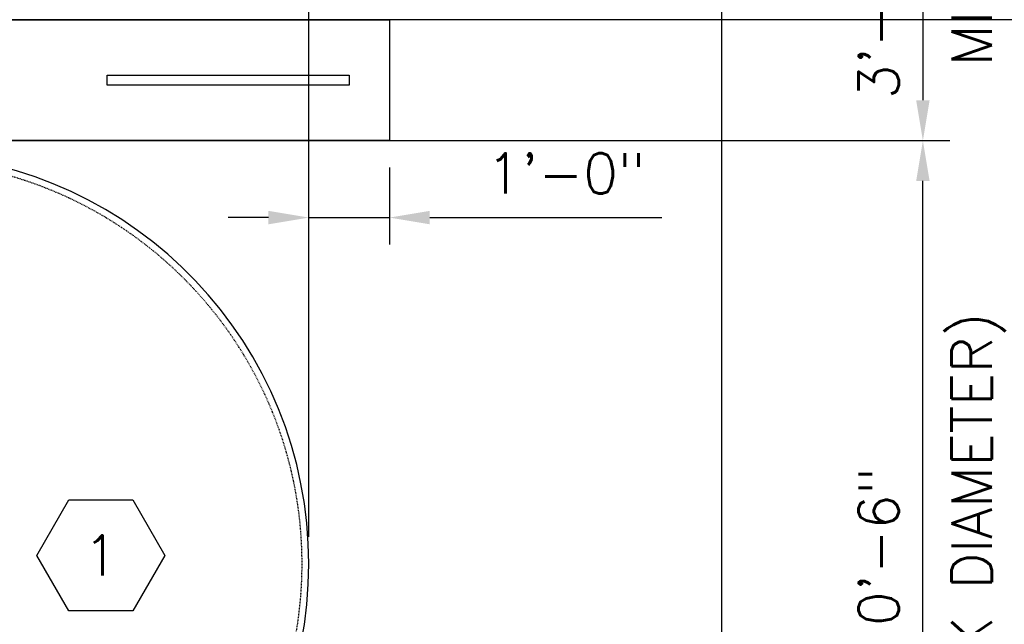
# Model space of a CAD drawing. Extents: x -169 to 6736, y -208 to 3022.
# Tile 486 of 656: x 1927 to 2074, y 1308 to 1398. Entities that reach past the tile are written whole.
import ezdxf
from ezdxf.enums import TextEntityAlignment as Align

# ---------------------------------------------------------------- set-up
doc = ezdxf.new("R2010")
doc.units = 0
doc.header["$MEASUREMENT"] = 0
doc.header["$PDSIZE"] = 1
doc.linetypes.add('HIDDEN3', pattern=[0.1875, 0.125, -0.0625])
doc.linetypes.add('VENT', pattern=[0.04, 0.02, -0.02])
doc.layers.get('0').update_dxf_attribs({"color": 255, "linetype": 'CONTINUOUS'})
doc.layers.get('DEFPOINTS').update_dxf_attribs({"linetype": 'CONTINUOUS'})
for name, color, linetype in [('DIM', 3, 'CONTINUOUS'), ('FREEZE-LINES', 8, 'CONTINUOUS'), ('PIPING-VENT', 3, 'VENT'), ('TANK-ANCHOR', 4, 'CONTINUOUS'), ('TANK-SLAB', 6, 'CONTINUOUS'), ('TANK-UST', 5, 'CONTINUOUS'), ('TEXT', 3, 'CONTINUOUS')]:
    doc.layers.add(name, color=color, linetype=linetype)
doc.styles.add('SIMPLEX', font='simplex')
doc.styles.add('TANK-SLAB$0$SIMPLEX', font='simplex')
doc.dimstyles.new('DIM64', dxfattribs={"dimscale": 64, "dimtxt": 0.09375, "dimasz": 0.09375, "dimexe": 0.0625, "dimexo": 0.0625, "dimgap": 0.046875, "dimtad": 1, "dimdec": 4, "dimzin": 3, "dimdsep": 46, "dimlunit": 4, "dimtxsty": 'SIMPLEX', "dimcen": 0, "dimclrd": 256, "dimclre": 256, "dimclrt": 256, "dimadec": 0, "dimazin": 0, "dimtfac": 1, "dimtdec": 4, "dimtmove": 0, "dimatfit": 3, "dimfxl": 1, "dimfrac": 2, "dimtolj": 1, "dimtzin": 0, "dimarcsym": 0})

# ---------------------------------------------------------------- blocks, each defined once
blk = doc.blocks.new('*D25')
at = {"layer": 'DEFPOINTS', "color": 0, "transparency": 16777216}
for p in [(2031.77, 1608.02), (2031.77, 1578.02), (1970.38, 1317.02)]:
    blk.add_point(p, dxfattribs=at)
at = {"layer": 'DIM', "lineweight": -2, "transparency": 16777216}
for p, q in [((1970.38, 1321.02), (1970.38, 1612.02)), ((2031.77, 1582.02), (2031.77, 1612.02)), ((1976.38, 1608.02), (2025.77, 1608.02))]:
    blk.add_line(p, q, dxfattribs=at)
at = {"layer": 'DIM', "transparency": 16777216}
for points in [[(1976.38, 1609.02), (1976.38, 1607.02), (1970.38, 1608.02)], [(2025.77, 1609.02), (2025.77, 1607.02), (2031.77, 1608.02)]]:
    blk.add_solid(points, dxfattribs=at)
at = {"layer": 'DIM', "transparency": 16777216, "insert": (2001.08, 1615.59), "char_height": 6, "attachment_point": 5, "style": 'SIMPLEX'}
blk.add_mtext('\\A1;5\'-1 3/8"', dxfattribs=at)
blk = doc.blocks.new('*D29')
at = {"layer": 'DEFPOINTS', "color": 0, "transparency": 16777216}
for p in [(2031.77, 1578.02), (2089.52, 1578.02), (2031.77, 1218.02)]:
    blk.add_point(p, dxfattribs=at)
at = {"layer": 'DIM', "lineweight": -2, "transparency": 16777216}
for p, q in [((2035.77, 1578.02), (2093.52, 1578.02)), ((2089.52, 1224.02), (2089.52, 1572.02)), ((2035.77, 1218.02), (2093.52, 1218.02))]:
    blk.add_line(p, q, dxfattribs=at)
at = {"layer": 'DIM', "transparency": 16777216}
for points in [[(2088.52, 1572.02), (2090.52, 1572.02), (2089.52, 1578.02)], [(2088.52, 1224.02), (2090.52, 1224.02), (2089.52, 1218.02)]]:
    blk.add_solid(points, dxfattribs=at)
at = {"layer": 'DIM', "transparency": 16777216, "insert": (2081.95, 1398.02), "char_height": 6, "attachment_point": 5, "rotation": 90, "style": 'SIMPLEX'}
blk.add_mtext('\\A1;30\'-0" (F.V. TANK SLAB)', dxfattribs=at)
blk = doc.blocks.new('*D33')
at = {"layer": 'DEFPOINTS', "color": 0, "transparency": 16777216}
for p in [(1800.27, 1380.02), (2061.77, 1380.02), (2061.77, 1254.02)]:
    blk.add_point(p, dxfattribs=at)
at = {"layer": 'DIM', "lineweight": -2, "transparency": 16777216}
for p, q in [((1804.27, 1380.02), (2065.77, 1380.02)), ((2061.77, 1260.02), (2061.77, 1374.02))]:
    blk.add_line(p, q, dxfattribs=at)
at = {"layer": 'DIM', "transparency": 16777216}
for points in [[(2060.77, 1374.02), (2062.77, 1374.02), (2061.77, 1380.02)], [(2060.77, 1260.02), (2062.77, 1260.02), (2061.77, 1254.02)]]:
    blk.add_solid(points, dxfattribs=at)
at = {"layer": 'DIM', "transparency": 16777216, "insert": (2055.2, 1317.02), "char_height": 6, "attachment_point": 5, "rotation": 90, "style": 'SIMPLEX'}
blk.add_mtext('\\A1;10\'-6"', dxfattribs=at)
blk = doc.blocks.new('*D34')
at = {"layer": 'DEFPOINTS', "color": 0, "transparency": 16777216}
for p in [(1712.36, 1416.02), (1982.37, 1380.02), (2061.77, 1380.02)]:
    blk.add_point(p, dxfattribs=at)
at = {"layer": 'DIM', "lineweight": -2, "transparency": 16777216}
for p, q in [((1716.36, 1416.02), (2065.77, 1416.02)), ((2061.77, 1410.02), (2061.77, 1386.02)), ((1986.37, 1380.02), (2065.77, 1380.02))]:
    blk.add_line(p, q, dxfattribs=at)
at = {"layer": 'DIM', "transparency": 16777216}
for points in [[(2060.77, 1410.02), (2062.77, 1410.02), (2061.77, 1416.02)], [(2060.77, 1386.02), (2062.77, 1386.02), (2061.77, 1380.02)]]:
    blk.add_solid(points, dxfattribs=at)
at = {"layer": 'DIM', "transparency": 16777216, "insert": (2055.2, 1398.02), "char_height": 6, "attachment_point": 5, "rotation": 90, "style": 'SIMPLEX'}
blk.add_mtext('\\A1;3\'-0"', dxfattribs=at)
blk = doc.blocks.new('HEX')
at = {"color": 3}
blk.add_lwpolyline([(-0.0577, 0.1), (-0.1155, 0), (-0.0577, -0.1), (0.0577, -0.1), (0.1155, 0), (0.0577, 0.1)], close=True, dxfattribs=at)
at = {"color": 3, "style": 'SIMPLEX'}
blk.add_attdef('D#', text='', height=0.08, dxfattribs=at).set_placement((0, 0), align=Align.MIDDLE)
blk = doc.blocks.new('*D81')
at = {"layer": 'DEFPOINTS', "color": 0, "transparency": 16777216}
for p in [(1982.37, 1380.02), (1970.37, 1368.56), (1970.37, 1317.02)]:
    blk.add_point(p, dxfattribs=at)
at = {"layer": 'DIM', "lineweight": -2, "transparency": 16777216}
for p, q in [((1982.37, 1376.02), (1982.37, 1364.56)), ((1970.37, 1321.02), (1970.37, 1372.56)), ((1964.37, 1368.56), (1958.37, 1368.56)), ((1970.37, 1368.56), (1982.37, 1368.56)), ((1988.37, 1368.56), (2022.94, 1368.56))]:
    blk.add_line(p, q, dxfattribs=at)
at = {"layer": 'DIM', "transparency": 16777216}
for points in [[(1964.37, 1369.56), (1964.37, 1367.56), (1970.37, 1368.56)], [(1988.37, 1369.56), (1988.37, 1367.56), (1982.37, 1368.56)]]:
    blk.add_solid(points, dxfattribs=at)
at = {"layer": 'DIM', "transparency": 16777216, "insert": (2008.66, 1375.13), "char_height": 6, "attachment_point": 5, "style": 'SIMPLEX'}
blk.add_mtext('\\A1;1\'-0"', dxfattribs=at)

msp = doc.modelspace()

# ---------------------------------------------------------------- linework, layer by layer
at = {"layer": 'FREEZE-LINES', "linetype": 'Continuous'}
msp.add_line((2220, 1398.01839), (1176, 1398.01839), dxfattribs=at)
at = {"layer": 'PIPING-VENT', "ltscale": 3}
msp.add_line((2031.77254, 1398.01839), (1610.87181, 1398.01839), dxfattribs=at)
at = {"layer": 'TANK-ANCHOR'}
msp.add_lwpolyline([(1982.37201, 1380.01686), (1784.97766, 1380.01686), (1784.97766, 1398.01686), (1982.37201, 1398.01686)], close=True, dxfattribs=at)
at = {"layer": 'TANK-ANCHOR', "color": 7}
msp.add_lwpolyline([(1940.37201, 1388.26686), (1940.37201, 1389.76686), (1976.37201, 1389.76686), (1976.37201, 1388.26686)], close=True, dxfattribs=at)
at = {"layer": 'TANK-SLAB'}
msp.add_lwpolyline([(2031.77254, 1578.01839), (2031.77254, 1218.01839), (1368.26597, 1218.01839), (1368.26597, 1578.01839)], close=True, dxfattribs=at)
at = {"layer": 'TANK-UST'}
msp.add_lwpolyline([(1912.15783, 1256.01839, 0.954330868), (1912.15783, 1378.01839)], format="xyb", dxfattribs=at)
at = {"layer": 'TANK-UST', "color": 2, "linetype": 'HIDDEN3'}
msp.add_lwpolyline([(1488.37181, 1257.01839), (1483.85926, 1257.01839, -0.9539575), (1483.85926, 1377.01839), (1488.37181, 1377.01839), (1583.62201, 1377.01839), (1682.64136, 1377.01839), (1907.64136, 1377.01839), (1912.13456, 1377.01839, -0.9539575), (1912.13456, 1257.01839), (1907.64136, 1257.01839), (1682.64136, 1257.01839), (1583.62201, 1257.01839)], format="xyb", close=True, dxfattribs=at)

# ---------------------------------------------------------------- block references
at = {"layer": 'TEXT'}
ref = msp.add_blockref('HEX', (1939.40254, 1318.28467), dxfattribs=dict(at, xscale=-82.50601499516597, yscale=82.50601499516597, zscale=82.50601499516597, rotation=180))
ref.add_attrib('D#', '1', dxfattribs={"layer": '0', "color": 0, "height": 6, "style": 'SIMPLEX'}).set_placement((1939.40254, 1318.28467), align=Align.MIDDLE)

# ---------------------------------------------------------------- texts
at = {"layer": 'DIM', "style": 'TANK-SLAB$0$SIMPLEX'}
for s, p in [('MIN.', (2072.05062, 1391.11939)), ('(F.V. TANK DIAMETER)', (2072.05062, 1267.24439))]:
    msp.add_text(s, height=6, rotation=90, dxfattribs=at).set_placement(p)

# ---------------------------------------------------------------- dimensions: what is measured, and where the dimension line sits
at = {"layer": 'DIM'}
for base, p1, p2, angle, picture, middle in [((2031.772538, 1608.018392), (1970.378186, 1317.018392), (2031.772538, 1578.018392), 0, '*D25', (2001.075362, 1615.58982)), ((2061.77254, 1380.01839), (2061.77254, 1254.01839), (1800.26617, 1380.01839), 90, '*D33', (2055.20111, 1317.01839))]:
    dim = msp.add_linear_dim(base=base, p1=p1, p2=p2, angle=angle, dimstyle='DIM64', dxfattribs=at)
    dim.commit()
    dim.dimension.update_dxf_attribs({"geometry": picture, "text_midpoint": middle})
dim = msp.add_linear_dim(base=(2089.52254, 1578.01839), p1=(2031.77254, 1218.01839), p2=(2031.77254, 1578.01839), angle=90, text='<> (F.V. TANK SLAB)', dimstyle='DIM64', dxfattribs=at)
dim.commit()
dim.dimension.update_dxf_attribs({"geometry": '*D29', "text_midpoint": (2081.95111, 1398.01839)})
dim = msp.add_linear_dim(base=(2061.77254, 1380.01839), p1=(1712.35864, 1416.01839), p2=(1982.37201, 1380.01839), angle=270, dimstyle='DIM64', override={"dimtmove": 1}, dxfattribs=at)
dim.commit()
dim.dimension.update_dxf_attribs({"geometry": '*D34', "text_midpoint": (2055.20111, 1398.01839)})
dim = msp.add_linear_dim(base=(1970.37201, 1368.56314), p1=(1982.37201, 1380.01686), p2=(1970.37201, 1317.01839), angle=180, dimstyle='DIM64', dxfattribs=at)
dim.commit()
dim.dimension.update_dxf_attribs({"geometry": '*D81', "text_midpoint": (2008.65773, 1368.56314), "dimtype": 160})

doc.saveas('drawing.dxf')
